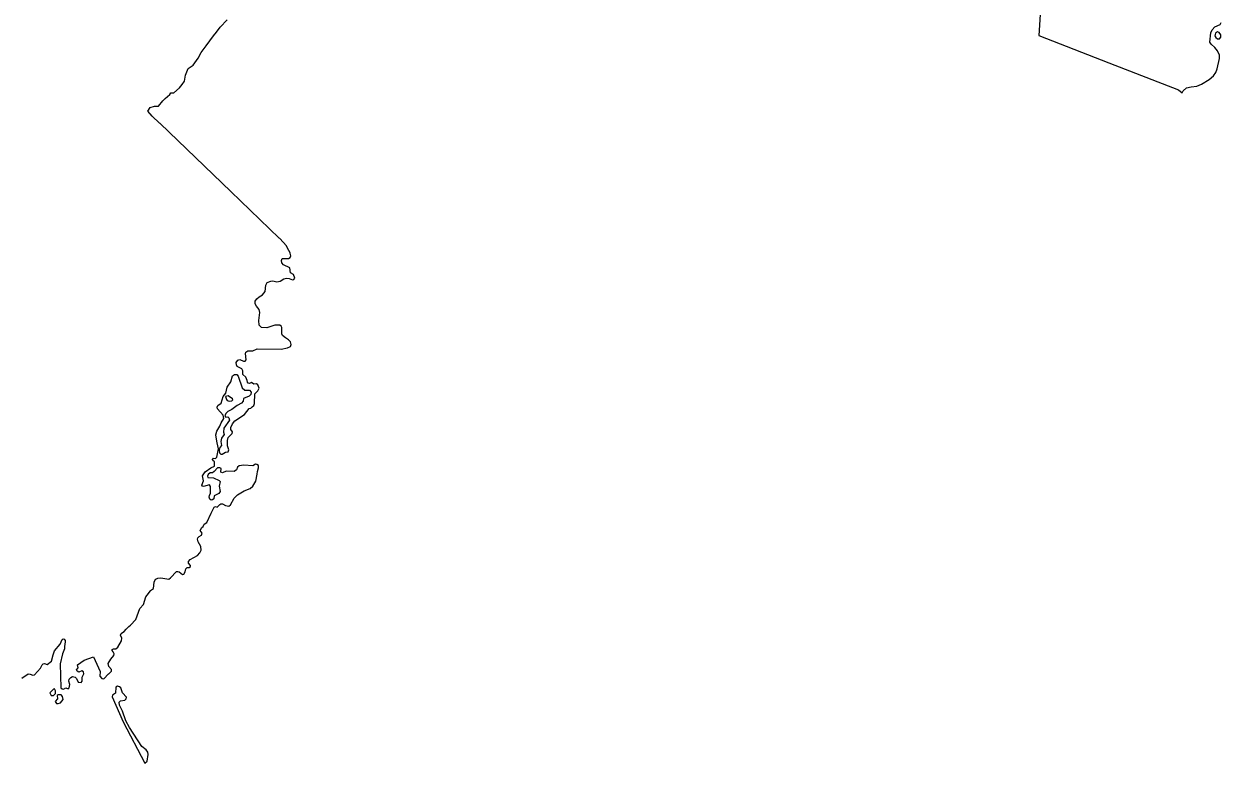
# Model space of a CAD drawing. Extents: x 369010 to 735936, y 6377141 to 6616555.
# Drawn here: x 407967 to 413614, y 6453985 to 6457471 of the extents above; entities that cross this region are included whole.
import ezdxf

# ---------------------------------------------------------------- set-up
doc = ezdxf.new("R2010")
doc.units = 0
doc.header["$LTSCALE"] = 40
doc.layers.add('3', color=7, linetype='Continuous', lineweight=13)

msp = doc.modelspace()

# ---------------------------------------------------------------- linework, layer by layer
at = {"layer": '3'}
for points in [[(412762.02, 6457539.69), (412753.91, 6457416.05), (413084.91, 6457287.62), (413413.44, 6457159.52), (413429.82, 6457145.95), (413435.62, 6457156.05), (413450.02, 6457168.96), (413473.02, 6457174.75), (413498.84, 6457177.73), (413520.85, 6457186.83), (413557.92, 6457209.5), (413577.95, 6457225.72), (413588.71, 6457241.94), (413594.67, 6457259.49), (413605.92, 6457307.81), (413605.59, 6457324.2), (413596.49, 6457344.56), (413584.41, 6457359.62), (413566.37, 6457375.17), (413560.9, 6457385.44), (413565.54, 6457428.14), (413571.5, 6457443.36), (413584.9, 6457457.6), (413609.89, 6457468.19), (413613.7, 6457477.95)], [(409181.34, 6456355.84), (409185.81, 6456364.61), (409214.93, 6456364.94), (409223.37, 6456369.41), (409226.35, 6456377.68), (409223.37, 6456390.59), (409223.37, 6456390.76), (409209.8, 6456412.93), (409205.67, 6456424.02), (409205.67, 6456424.02), (409173.56, 6456458.94), (409171.41, 6456460.93), (408943.01, 6456680.06), (408610.18, 6457000.47), (408607.04, 6457003.45), (408572.61, 6457035.23), (408551.76, 6457059.72), (408562.68, 6457076.44), (408583.21, 6457083.39), (408601.25, 6457083.39), (408621.44, 6457107.89), (408633.19, 6457119.8), (408654.54, 6457138.17), (408660.33, 6457145.95), (408673.41, 6457145.95), (408673.57, 6457146.12), (408700.88, 6457169.95), (408701.04, 6457170.11), (408713.62, 6457184.84), (408723.72, 6457201.06), (408729.35, 6457229.03), (408741.59, 6457261.14), (408765.09, 6457276.2), (408788.26, 6457308.64), (408803.16, 6457335.45), (408826.5, 6457367.89), (408861.75, 6457414.07), (408875.32, 6457431.28), (408892.37, 6457455.77), (408925.14, 6457490.2)], [(408930.43, 6455453.67), (408932.92, 6455461.78), (408927.45, 6455481.31), (408926.63, 6455507.13), (408930.93, 6455520.21), (408949.13, 6455539.74), (408950.79, 6455548.01), (408943.51, 6455558.27), (408943.51, 6455568.04), (408951.12, 6455585.75), (408961.88, 6455598.82), (409007.56, 6455628.61), (409007.56, 6455628.61), (409029.9, 6455656.91), (409029.9, 6455656.91), (409038.01, 6455658.57), (409042.81, 6455664.53), (409051.25, 6455671.31), (409054.23, 6455681.41), (409055.72, 6455726.92), (409070.12, 6455741.15), (409076.24, 6455753.07), (409070.78, 6455769.62), (409064.66, 6455773.76), (409051.91, 6455772.1), (409039.67, 6455779.88), (409031.72, 6455775.08), (409024.11, 6455776.9), (409024.11, 6455776.9), (409020.8, 6455781.87), (409019.47, 6455789.81), (409014.01, 6455805.2), (408999.61, 6455817.12), (408999.94, 6455834.83), (408995.31, 6455844.1), (408972.47, 6455854.85), (408972.47, 6455854.85), (408969.33, 6455863.3), (408968.17, 6455874.22), (408976.28, 6455885.31), (408985.38, 6455888.29), (409002.92, 6455880.67), (409010.54, 6455880.51), (409015.67, 6455886.8), (409011.36, 6455916.26), (409013.35, 6455923.7), (409023.12, 6455929.83), (409046.45, 6455928.84), (409066.48, 6455939.1), (409066.81, 6455939.1), (409181.01, 6455936.78), (409181.01, 6455936.78), (409210.96, 6455942.74), (409224.7, 6455950.35), (409227.68, 6455958.63), (409224.2, 6455971.2), (409215.27, 6455981.3), (409215.27, 6455981.3), (409200.87, 6455989.91), (409186.3, 6456001.82), (409186.14, 6456001.82), (409182.99, 6456010.1), (409183.16, 6456038.56), (409180.51, 6456045.68), (409173.89, 6456049.65), (409150.06, 6456049.65), (409112.32, 6456037.74), (409087.33, 6456039.39), (409077.23, 6456049.65), (409075.58, 6456072), (409075.58, 6456072), (409079.72, 6456110.06), (409076.41, 6456123.8), (409076.41, 6456123.96), (409063.33, 6456139.36), (409057.37, 6456151.27), (409057.37, 6456151.27), (409058.2, 6456163.52), (409065.65, 6456174.44), (409076.9, 6456184.21), (409091.63, 6456193.48), (409104.38, 6456209.2), (409108.52, 6456238.82), (409113.98, 6456251.07), (409131.35, 6456258.02), (409141.62, 6456258.68), (409159.66, 6456255.37), (409175.05, 6456257.19), (409193.09, 6456268.61), (409205.17, 6456271.43), (409218.24, 6456270.27), (409233.31, 6456264.31), (409240.59, 6456265.47), (409244.39, 6456271.43), (409239.26, 6456288.48), (409225.03, 6456297.74), (409220.73, 6456320.25), (409191.93, 6456334.49), (409182.99, 6456344.25), (409181.34, 6456355.84)], [(408921.33, 6455361.32), (408903.95, 6455353.71), (408896.5, 6455356.36), (408897.33, 6455374.07), (408891.7, 6455377.87), (408880.62, 6455377.54), (408865.06, 6455359.67), (408856.12, 6455354.21), (408845.2, 6455354.7), (408836.76, 6455346.59), (408832.79, 6455337.65), (408834.61, 6455332.52), (408834.61, 6455332.52), (408860.92, 6455329.71), (408860.92, 6455329.71), (408861.09, 6455329.71), (408887.9, 6455318.46), (408887.9, 6455318.46), (408892.04, 6455312.99), (408888.23, 6455291.15), (408893.36, 6455266.49), (408886.74, 6455255.9), (408864.07, 6455246.3), (408862.08, 6455231.24), (408856.12, 6455226.6), (408850.33, 6455225.11), (408844.37, 6455230.57), (408841.39, 6455239.01), (408841.72, 6455247.46), (408846.85, 6455258.87), (408847.68, 6455290.32), (408841.72, 6455297.11), (408814.58, 6455290.16), (408808.62, 6455291.15), (408805.64, 6455296.61), (408813.26, 6455316.14), (408809.45, 6455340.14), (408821.37, 6455358.34), (408849.34, 6455377.87), (408866.22, 6455385.98), (408865.39, 6455405.35), (408857.94, 6455411.64), (408856.62, 6455417.26), (408861.25, 6455423.05), (408870.52, 6455421.57), (408877.31, 6455427.85), (408877.31, 6455427.85), (408884.42, 6455466.75), (408879.13, 6455495.21), (408874.82, 6455512.59), (408871.84, 6455533.78), (408871.84, 6455533.78), (408876.97, 6455550.66), (408891.7, 6455573.5), (408897.17, 6455590.05), (408909.41, 6455610.74), (408907.26, 6455625.3), (408880.29, 6455655.75), (408878.46, 6455663.2), (408881.44, 6455671.31), (408897.66, 6455682.4), (408906.6, 6455714.51), (408918.85, 6455728.91), (408926.13, 6455758.7), (408943.34, 6455782.36), (408950.96, 6455811.49), (408960.22, 6455818.28), (408970.98, 6455817.78), (408977.6, 6455810.17), (408996.63, 6455755.55), (409008.55, 6455743.47), (409030.73, 6455743.47), (409038.18, 6455733.71), (409037.84, 6455723.11), (409029.74, 6455715), (409002.59, 6455703.92), (409000.44, 6455691.34), (408992.5, 6455682.73), (408972.14, 6455671.81), (408948.14, 6455652.28), (408928.94, 6455643.01), (408919.51, 6455633.74), (408914.88, 6455622.65), (408918.85, 6455617.19), (408928.45, 6455618.02), (408933.91, 6455613.38), (408936.06, 6455602.3), (408909.41, 6455564.73), (408908.09, 6455546.36), (408911.57, 6455535.1), (408899.65, 6455516.73), (408895.68, 6455502), (408898.99, 6455482.47), (408890.71, 6455474.03), (408888.06, 6455461.29), (408889.88, 6455448.21), (408896.01, 6455442.75), (408902.46, 6455441.76), (408917.69, 6455451.85), (408930.43, 6455453.67)], [(408392.71, 6454500.37), (408388.41, 6454509.97), (408383.77, 6454515.6), (408383.77, 6454520.4), (408388.9, 6454524.04), (408400.32, 6454524.7), (408409.26, 6454531.65), (408409.26, 6454531.65), (408426.97, 6454561.77), (408426.97, 6454561.77), (408429.12, 6454574.52), (408422.83, 6454588.09), (408424.98, 6454596.03), (408432.1, 6454601.66), (408439.88, 6454605.47), (408448.98, 6454616.88), (408462.22, 6454630.13), (408469.84, 6454636.41), (408495.16, 6454662.56), (408495.16, 6454662.56), (408495.16, 6454662.56), (408514.02, 6454714.37), (408514.19, 6454714.37), (408514.19, 6454714.53), (408531.73, 6454732.9), (408531.73, 6454732.9), (408542.66, 6454768.82), (408548.28, 6454776.93), (408548.62, 6454777.09), (408563.51, 6454798.28), (408563.51, 6454798.44), (408578.57, 6454808.7), (408581.72, 6454837.83), (408583.87, 6454846.11), (408589.66, 6454853.22), (408598.93, 6454857.53), (408612.5, 6454859.18), (408649.74, 6454851.9), (408658.84, 6454858.19), (408686.31, 6454889.3), (408693.43, 6454889.3), (408698.89, 6454886.66), (408715.44, 6454874.91), (408721.9, 6454876.06), (408727.69, 6454886.99), (408730.01, 6454901.55), (408737.12, 6454907.84), (408746.56, 6454907.84), (408753.18, 6454911.98), (408752.85, 6454917.11), (408742.75, 6454928.69), (408742.75, 6454936.31), (408751.19, 6454945.91), (408784.95, 6454964.11), (408797.37, 6454976.03), (408802.66, 6454989.6), (408800.68, 6455006.81), (408800.68, 6455006.81), (408789.09, 6455029.32), (408785.78, 6455040.91), (408787.6, 6455047.53), (408793.06, 6455053.15), (408805.31, 6455059.94), (408806.97, 6455068.88), (408799.02, 6455082.28), (408806.64, 6455096.68), (408812.92, 6455101.32), (408816.4, 6455111.91), (408829.48, 6455119.02), (408850.33, 6455163.21), (408850.66, 6455163.54), (408863.9, 6455191.68), (408863.9, 6455191.68), (408870.52, 6455194.49), (408878.3, 6455192.34), (408890.38, 6455203.93), (408896.01, 6455207.24), (408903.95, 6455207.24), (408917.19, 6455199.29), (408932.92, 6455196.98), (408941.69, 6455203.1), (408958.73, 6455233.88), (408973.96, 6455250.93), (409005.74, 6455268.64), (409034.04, 6455279.73), (409047.11, 6455291.81), (409060.35, 6455315.15), (409067.14, 6455347.92), (409067.97, 6455360.99), (409073.43, 6455377.54), (409072.93, 6455387.97), (409065.48, 6455393.93), (409059.03, 6455394.09), (409045.95, 6455387.64), (409004.41, 6455390.12), (408982.07, 6455387.31), (408973.79, 6455380.02), (408969.16, 6455368.11), (408958.57, 6455360.49), (408921.33, 6455361.32)], [(407957.6, 6454386.01), (407987.06, 6454405.54), (407996.99, 6454404.21), (408009.07, 6454399.91), (408017.51, 6454400.9), (408044.49, 6454432.51), (408053.1, 6454448.24), (408057.73, 6454453.37), (408064.02, 6454454.19), (408077.26, 6454450.39), (408097.62, 6454465.28), (408104.24, 6454495.4), (408111.02, 6454514.44), (408137.83, 6454546.05), (408147.6, 6454567.4), (408151.74, 6454571.21), (408157.53, 6454569.05), (408161.17, 6454563.43), (408162, 6454556.81), (408157.69, 6454535.13), (408158.52, 6454524.04), (408148.76, 6454500.04), (408138.66, 6454452.87), (408141.48, 6454340.82), (408146.61, 6454335.69), (408154.22, 6454333.21), (408164.81, 6454340.66), (408174.91, 6454335.69), (408181.03, 6454340.82), (408183.18, 6454356.05), (408179.38, 6454371.11), (408179.71, 6454381.37), (408187.65, 6454388.65), (408196.59, 6454393.29), (408209, 6454390.81), (408214.46, 6454384.85), (408222.74, 6454366.31), (408222.74, 6454366.31), (408237.47, 6454365.82), (408237.47, 6454365.82), (408241.44, 6454370.95), (408241.44, 6454390.31), (408249.05, 6454406.86), (408247.73, 6454415.63), (408240.78, 6454419.94), (408225.22, 6454414.8), (408218.43, 6454418.28), (408214.96, 6454425.4), (408222.24, 6454435.16), (408220.26, 6454448.4), (408220.42, 6454448.4), (408251.54, 6454470.91), (408251.54, 6454470.91), (408295.23, 6454485.64), (408326.67, 6454416.96), (408324.52, 6454395.94), (408333.79, 6454384.02), (408343.22, 6454383.03), (408366.06, 6454406.03), (408367.39, 6454406.86), (408379.3, 6454418.61), (408379.3, 6454418.61), (408379.64, 6454426.22), (408367.72, 6454441.45), (408364.91, 6454455.02), (408377.15, 6454475.05), (408391.39, 6454491.93), (408392.71, 6454500.37)]]:
    msp.add_lwpolyline(points, dxfattribs=at)
for points in [[(413596.82, 6457400.17), (413606.91, 6457400.17), (413612.71, 6457409.1), (413612.71, 6457419.86), (413604.6, 6457429.96), (413596.32, 6457433.76), (413587.22, 6457426.98), (413584.24, 6457414.9), (413588.38, 6457406.12)], [(408947.65, 6455692.83), (408952.28, 6455698.12), (408950.96, 6455703.09), (408930.1, 6455717.82), (408917.03, 6455713.35), (408922.49, 6455699.61), (408926.13, 6455694.65), (408935.23, 6455692)], [(408111.68, 6454335.36), (408107.05, 6454334.04), (408089.67, 6454316.16), (408096.13, 6454303.92), (408105.89, 6454304.25), (408115.99, 6454314.18), (408115.82, 6454326.76)], [(408128.73, 6454307.72), (408123.93, 6454303.92), (408124.76, 6454289.02), (408114.66, 6454275.12), (408120.62, 6454265.85), (408127.74, 6454265.85), (408139.16, 6454269.16), (408151.41, 6454285.38), (408148.59, 6454299.61), (408142.14, 6454306.9)], [(408408.43, 6454347.44), (408400.82, 6454343.8), (408399.66, 6454315.34), (408384.6, 6454305.57), (408383.61, 6454297.46), (408435.41, 6454179.95), (408536.7, 6453985.49), (408548.78, 6453994.42), (408553.08, 6454025.37), (408550.93, 6454036.79), (408543.65, 6454048.05), (408522.96, 6454064.1), (408464.7, 6454153.47), (408447.66, 6454184.42), (408432.27, 6454229.77), (408418.53, 6454258.24), (408415.72, 6454272.97), (408421.84, 6454278.1), (408442.2, 6454282.4), (408449.97, 6454288.19), (408451.13, 6454296.3), (408432.1, 6454316.99), (408423.33, 6454339.83), (408418.03, 6454344.96)]]:
    msp.add_lwpolyline(points, close=True, dxfattribs=at)

doc.saveas('drawing.dxf')
